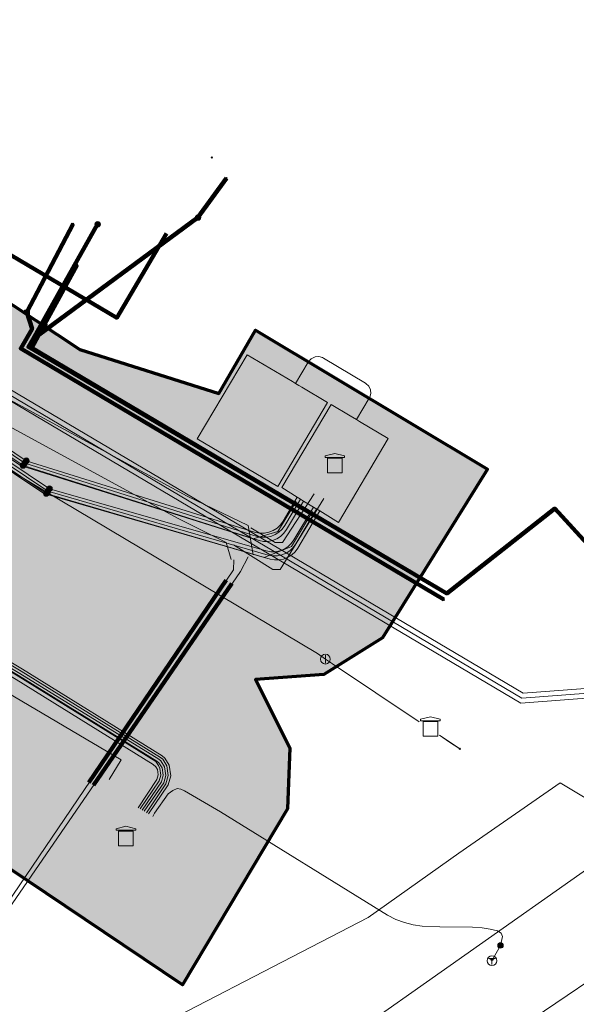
# Model space of a CAD drawing. Header units: metres. Extents: x 90551 to 91648, y 464474 to 467021.
# Tile 820 of 1056: x 91010 to 91033, y 464880 to 464920. Entities that reach past the tile are written whole.
import ezdxf
from ezdxf.lldxf.tags import DXFTag

# ---------------------------------------------------------------- set-up
doc = ezdxf.new("R2010")
doc.units = ezdxf.units.M
for name, color, linetype, lineweight in [('B-OI-IE-MEUBILAIR-GV', 7, 'Continuous', 18), ('B-OI-KL-DATA_ALLIANDER TELECOM NV PAC 2PB21B0-G', 90, 'KL-DATA-SO', 18), ('B-OI-KL-DATA_BRISTOL MYERS SQUIBB BV-G', 90, 'KL-DATA-SO', 18), ('B-OI-KL-DATA_HULPSTUK_KPN BV-S', 90, 'Continuous', 18), ('B-OI-KL-DATA_HULPSTUK_T MOBILE NETHERLANDS BV-S', 90, 'Continuous', 18), ('B-OI-KL-DATA_KABELBED_KPN BV-G', 90, 'Continuous', 100), ('B-OI-KL-DATA_KABELBED_T MOBILE NETHERLANDS BV-G', 90, 'Continuous', 100), ('B-OI-KL-DATA_OVERIG_UNIVERSITEIT LEIDEN-G', 90, 'KL-DATA-SO', 18), ('B-OI-KL-ET_LS_HULPSTUK_LIANDER NV PAC 2AI68G2-S', 190, 'Continuous', 18), ('B-OI-KL-ET_MS_10 KV_KENTER BV-G', 130, 'KL-MS-SO', 18), ('B-OI-KL-ET_MS_10 KV_LIANDER NV PAC 2AI68G2-G', 130, 'KL-MS-SO', 18), ('B-OI-KL-ET_MS_10 KV_UNIVERSITEIT LEIDEN-G', 130, 'KL-MS-SO', 18), ('B-OI-KL-ET_MS_HULPSTUK_LIANDER NV PAC 2AI68G2-S', 130, 'Continuous', 18), ('B-OI-KL-ET_MS_LIANDER NV PAC 2AI68G2-G', 130, 'KL-MS-SO', 18), ('B-OI-KL-GAS_HD_HULPSTUK_LIANDER NV PAC 2AI68G2-S', 30, 'Continuous', 18), ('B-OI-KL-GAS_HD_OVERIG_UNIVERSITEIT LEIDEN-G', 30, 'KL-GAS_HD-SO', 18), ('B-OI-KL-GAS_HD_POLYETHEEN_63_8 BAR_LIANDER NV PAC 2AI68G2-G', 30, 'KL-GAS_HD-SO', 18), ('B-OI-KL-GAS_LD_HULPSTUK_LIANDER NV PAC 2AI68G2-S', 50, 'Continuous', 18), ('B-OI-KL-GAS_LD_OVERIG_UNIVERSITEIT LEIDEN-G', 50, 'KL-GAS_LD-SO', 18), ('B-OI-KL-GAS_LD_POLYETHEEN_63_0.1 BAR_LIANDER NV PAC 2AI68G2-G', 50, 'KL-GAS_LD-SO', 18), ('B-OI-KL-WARMTENET_OVERIG_UNIVERSITEIT LEIDEN-G', 80, 'KL-WARMTENET-SO', 18), ('B-OI-KL-WARMTENET_VAANSTER BV-G', 80, 'KL-WARMTENET-SO', 18), ('B-OI-OG-INFO_COMOL 5 VOF-GV', 7, 'Continuous', 18), ('B-OI-WH-WATERLOOP-G', 150, 'Continuous', 18)]:
    doc.layers.add(name, color=color, linetype=linetype, lineweight=lineweight)
doc.layers.add('B-OI-KL-ET_MS_MANTELBUIS_POLYVINYLCHLORIDE PVC_200_LIANDER NV PAC 2AI68G2-G', color=130, linetype='Continuous', lineweight=100, transparency=0.5)
doc.layers.add('B-OI-OG-INFO_EIS VOORZORGSMAATREGEL_UNIVERSITEIT LEIDEN-GV', color=7, linetype='Continuous', lineweight=70, true_color=0xfa194b, transparency=0.8)
doc.layers.add('B-OI-OG-INFO_EIS VOORZORGSMAATREGEL_UNIVERSITEIT LEIDEN-V', color=7, linetype='Continuous', lineweight=18, true_color=0xfa194b, transparency=0.8)
doc.styles.add('NLCS-ISO', font='NLCS-ISO.TTF')
tags = doc.linetypes.add('KL-DATA-SO', pattern='A,4,-1,[101,NLCS.SHX,S=0.5,R=0,X=0,Y=0],-1,4,-1,["D",Standard,S=1,R=0,X=-0.25,Y=-0.5],-1.5', length=12.5).pattern_tags.tags
tags[18] = DXFTag(74, 10)
tags = doc.linetypes.add('KL-GAS_HD-SO', pattern='A,4,-1,[69,NLCS.SHX,S=0.5,R=0,X=0,Y=0],-1,4,-1,["H",Standard,S=1,R=0,X=0,Y=-0.5],-2', length=13).pattern_tags.tags
tags[18] = DXFTag(74, 10)
tags = doc.linetypes.add('KL-GAS_LD-SO', pattern='A,4,-1,[69,NLCS.SHX,S=0.5,R=0,X=0,Y=0],-1,4,-1,["L",Standard,S=1,R=0,X=0.25,Y=-0.5],-2', length=13).pattern_tags.tags
tags[18] = DXFTag(74, 10)
tags = doc.linetypes.add('KL-MS-SO', pattern='A,4,-1,[103,NLCS.SHX,S=0.75,R=0,X=0,Y=0],-1,4,-1,["M",Standard,S=1,R=0,X=0,Y=-0.5],-2', length=13).pattern_tags.tags
tags[18] = DXFTag(74, 10)
tags = doc.linetypes.add('KL-WARMTENET-SO', pattern='A,7,-1.5,["WN",Standard,S=1,R=0,X=-0.3,Y=-0.5],-3', length=11.5).pattern_tags.tags
tags[6] = DXFTag(74, 10)

# ---------------------------------------------------------------- blocks, each defined once
blk = doc.blocks.new('SKL-WTB_HULP_AARDING-SO')
at = {"color": 0, "linetype": 'ByBlock', "lineweight": 18}
for points in [[(-0.64, 0.48), (0.64, 0.48)], [(-0.48, 0.35), (0.48, 0.35)], [(-0.32, 0.21), (0.32, 0.21)], [(-0.16, 0.08), (0.16, 0.08)], [(0, -0.8), (0, 0.48)]]:
    blk.add_lwpolyline(points, dxfattribs=at)
blk.add_circle((0, 0), 1, dxfattribs=at)
at = {"color": 0, "linetype": 'ByBlock', "lineweight": 18, "style": 'NLCS-ISO', "flags": 1}
for tag, p in [('TYPE', (1.5, 0)), ('OMSCHRIJVING', (1.5, -3)), ('LABEL', (1.5, -1.5))]:
    blk.add_attdef(tag, p, '', height=1, dxfattribs=at)
blk = doc.blocks.new('SKL-WTB_HULP_MOF-SO')
at = {"linetype": 'ByBlock', "lineweight": 18}
h = blk.add_hatch(color=0, dxfattribs=at)
h.dxf.hatch_style = 1
h.paths.add_polyline_path([(-0.5625, 0, 1), (0.5625, 0, 1)])
at = {"color": 0, "linetype": 'ByBlock', "lineweight": 18}
blk.add_circle((0, 0), 0.5625, dxfattribs=at)
at = {"color": 0, "linetype": 'ByBlock', "lineweight": 18, "style": 'NLCS-ISO', "flags": 1}
for tag, p in [('TYPE', (1.5, 0)), ('OMSCHRIJVING', (1.5, -3)), ('LABEL', (1.5, -1.5))]:
    blk.add_attdef(tag, p, '', height=1, dxfattribs=at)
blk = doc.blocks.new('SKL-WTB_HULP_TECHNISCH GEBOUW-SO')
at = {"color": 0, "linetype": 'ByBlock', "lineweight": 18}
for points in [[(-2, 1.5), (0, 2), (2, 1.5), (2, 1.18), (-2, 1.18)], [(-1.5, 1.02), (1.5, 1.02), (1.5, -2), (-1.5, -2)]]:
    blk.add_lwpolyline(points, close=True, dxfattribs=at)
at = {"color": 0, "linetype": 'ByBlock', "lineweight": 18, "style": 'NLCS-ISO', "flags": 1}
for tag, p in [('TYPE', (2.5, 0)), ('OMSCHRIJVING', (2.5, -3)), ('LABEL', (2.5, -1.5))]:
    blk.add_attdef(tag, p, '', height=1, dxfattribs=at)
blk = doc.blocks.new('SKL-WTB_HULP_OVERIG-SO')
at = {"color": 0, "linetype": 'ByBlock', "lineweight": 18}
for points in [[(-0.14, 0.14), (0.14, -0.14)], [(0.14, 0.14), (-0.14, -0.14)]]:
    blk.add_lwpolyline(points, dxfattribs=at)
at = {"color": 0, "linetype": 'ByBlock', "lineweight": 18, "style": 'NLCS-ISO', "flags": 1}
for tag, p in [('TYPE', (1.5, 0)), ('OMSCHRIJVING', (1.5, -3)), ('LABEL', (1.5, -1.5))]:
    blk.add_attdef(tag, p, '', height=1, dxfattribs=at)
blk = doc.blocks.new('SKL-WTB_HULP_AFSLUITER-SO')
at = {"color": 0, "linetype": 'ByBlock', "lineweight": 18}
blk.add_lwpolyline([(0, 0.8), (0, -0.8)], dxfattribs=at)
blk.add_circle((0, 0), 1, dxfattribs=at)
at = {"color": 0, "linetype": 'ByBlock', "lineweight": 18, "style": 'NLCS-ISO', "flags": 1}
for tag, p in [('TYPE', (1.5, 0)), ('OMSCHRIJVING', (1.5, -3)), ('LABEL', (1.5, -1.5))]:
    blk.add_attdef(tag, p, '', height=1, dxfattribs=at)

msp = doc.modelspace()

# ---------------------------------------------------------------- hatches: boundary and pattern name
at = {"layer": 'B-OI-OG-INFO_EIS VOORZORGSMAATREGEL_UNIVERSITEIT LEIDEN-V'}
h = msp.add_hatch(color=256, dxfattribs=at)
h.paths.add_polyline_path([(90555.168, 465011.391), (90559.724, 465022.161), (90656.7, 464920.3), (90662.7, 464915.4), (90664.7, 464912.2), (90667.725, 464916.092), (90669.3, 464928.8), (90669.9, 464945.1), (90674.157, 464954.573), (90680.4, 464961.2), (90687.907, 464965.271), (90696.246, 464967.112), (90703.474, 464966.513), (90772.2, 464926.6), (90773, 464928.1), (90782.4, 464923.4), (90781.4, 464921.1), (90908.2, 464846.4), (90987.711, 464979.057), (90992.46, 464983.909), (90996.945, 464986.258), (91001.9, 464987.3), (91007.6, 464987), (91031.6, 465028.4), (91027.795, 465043.694), (91025.7, 465067.6), (91024.7, 465074), (91023.4, 465076.2), (91023.5, 465081.4), (91026.5, 465086.9), (91027.6, 465088.1), (91030.6, 465089.1), (91034.5, 465088.1), (91037.5, 465085.6), (91037.8, 465081.8), (91035.5, 465074.9), (91035.7, 465068.6), (91039.9, 465043.3), (91072.7, 465099), (91064.6, 465104), (91008.4, 465116.8), (91004.4, 465113.1), (91003.9, 465113.4), (91000.3, 465110.6), (90996.048, 465116.197), (90994.219, 465121.873), (90995.5, 465126.1), (90998.3, 465128.5), (90994.8, 465130.8), (90990.1, 465130.6), (90984.9, 465132.6), (90985.3, 465136.8), (90990.039, 465155.541), (90992.6, 465159.1), (90993.1, 465161.3), (91007, 465158.1), (91006.5, 465155.9), (91007.309, 465151.71), (91004.2, 465137.9), (91072.3, 465122.3), (91089.4, 465151.2), (91089.4, 465151.8), (91071.7, 465155), (90982.5, 465174.7), (90935.6, 465185.9), (90933.3, 465178.3), (90928.5, 465155.5), (90925.4, 465153), (90925, 465151.1), (90915.2, 465153.3), (90915.6, 465154.8), (90914.9, 465155.7), (90918, 465165.2), (90919.6, 465164.7), (90920.2, 465167.3), (90919.2, 465167.4), (90920.8, 465177.3), (90922.3, 465177.1), (90927.3, 465194.3), (90928.6, 465193.8), (90931.8, 465195.9), (90936.6, 465196.4), (91029, 465175.1), (91093.7, 465161.7), (91146.2, 465149.7), (91147.3, 465155.5), (91149.6, 465159.7), (91153.5, 465161.3), (91160.2, 465159.9), (91178.412, 465243.564), (91178.3, 465249.3), (91173.9, 465283.9), (91174, 465291.8), (91174.9, 465296.7), (91176.8, 465296.4), (91191.4, 465359.8), (91190.8, 465364), (91186.582, 465373.003), (91199.254, 465370.325), (91200.2, 465368.3), (91201.4, 465365.2), (91201.8, 465360.7), (91185.9, 465289.5), (91190.1, 465250.7), (91190.234, 465242.909), (91189.1, 465235.3), (91173.9, 465167.5), (91240.4, 465152), (91243.1, 465150.3), (91251.3, 465140.6), (91252.3, 465140.4), (91265.7, 465138.8), (91269.85, 465139.2), (91265.442, 465120.333), (91258.2, 465122.6), (91255.5, 465112.9), (91253.4, 465111.2), (91249.9, 465110.8), (91237.4, 465113.8), (91234, 465116.5), (91221.5, 465119.8), (91133.5, 465140.6), (91131.6, 465138.7), (91126.3, 465135.7), (91120.1, 465144.7), (91114.4, 465146), (91112.1, 465144.3), (91083.3, 465095.6), (91082.7, 465093.1), (91081.9, 465093.2), (91051.3, 465041.3), (91078.3, 465025.2), (91084.1, 465023.6), (91086.9, 465027.5), (91095.6, 465021.2), (91089.3, 465013.4), (91086.3, 465012.1), (91084.3, 465012.2), (91073.9, 465015.2), (91045.7, 465031.7), (91042.9, 465026.6), (91049.295, 465013.735), (91053.2, 465007.7), (91062.3, 464996.5), (91069.6, 464989.8), (91078.4, 464983.3), (91088.8, 464977.6), (91108, 464969.1), (91147.2, 464955), (91165.9, 464949.2), (91196.1, 464942.1), (91210.7, 464939.8), (91223.068, 464938.949), (91220.567, 464928.242), (91218.4, 464928.2), (91183.2, 464934.5), (91164, 464939.3), (91141.3, 464946.4), (91107.6, 464958.2), (91085.7, 464967.8), (91070.7, 464976.1), (91053.4, 464991.2), (91045.1, 465001.8), (91036.7, 465015.8), (91018.7, 464984.8), (91081.2, 464967), (91118, 464949.7), (91133.518, 464943.815), (91161.5, 464935.1), (91175.6, 464931.7), (91198.4, 464927.6), (91215, 464925.5), (91219.826, 464925.071), (91210.816, 464886.506), (91207.7, 464886.9), (91209.2, 464896.8), (91210.7, 464896.8), (91215.4, 464915.4), (91196.9, 464917.7), (91173.7, 464921.9), (91141.917, 464929.933), (91113.9, 464939.9), (91077.4, 464957.1), (91019, 464973.9), (91013.1, 464974.9), (90983.2, 464926.3), (91012.5, 464906.9), (91018.2, 464905.1), (91019.7, 464907.7), (91029.2, 464902), (91024.9, 464895.1), (91022.5, 464893.6), (91019.7, 464893.4), (91021.1, 464890.6), (91021, 464888.1), (91016.7, 464880.9), (91007.9, 464886.8), (91008.9, 464888.1), (90966.3, 464913.6), (90966.439, 464919.905), (90974.2, 464933.1), (90973.4, 464933.7), (90964.1, 464918.4), (90961.1, 464911.3), (90959.8, 464911.5), (90957.4, 464907.6), (90915.7, 464837.1), (90912.3, 464833.2), (90909.7, 464831.9), (90905.6, 464832.6), (90783.9, 464906.1), (90772.5, 464912.4), (90769.9, 464912.2), (90769.4, 464915.9), (90701.6, 464955.9), (90699.3, 464956.6), (90693.8, 464956), (90689.172, 464954.236), (90685.351, 464951.484), (90682.473, 464947.671), (90680.5, 464941.4), (90679.9, 464928.2), (90677.955, 464913.245), (90675.8, 464908.7), (90669.919, 464902.222), (90667.207, 464900.912), (90664.207, 464900.636), (90659.9, 464902.1), (90658.6, 464903.4), (90646.6, 464890.2), (90644.9, 464891.8), (90641.2, 464892.9), (90636.4, 464896.9), (90616, 464899.5), (90613.5, 464882.2), (90603.6, 464883.6), (90606.8, 464905.7), (90608.7, 464908.9), (90612.3, 464909.9), (90638.5, 464907), (90641.3, 464905.8), (90644.7, 464903), (90651.1, 464910)])
h.paths.add_polyline_path([(91170, 465157.9), (91173, 465156.8), (91185.2, 465154.3)], flags=16)
h.paths.add_polyline_path([(91157.7, 465149.5), (91157.4, 465149.6), (91156.7, 465146.4)], flags=16)
h.paths.add_polyline_path([(91236.7, 465142.4), (91209.9, 465148.7), (91232.2, 465143.1)], flags=16)
h.paths.add_polyline_path([(90978.1, 464941.6), (90974.8, 464934.6), (91001.4, 464976.5), (90997.101, 464973.758)], flags=16)
h.paths.add_polyline_path([(91076.7, 465109.9), (91076.5, 465109.5), (91078.5, 465108.8)], flags=16)
h.paths.add_polyline_path([(91084.3, 465122.4), (91081.9, 465118.4), (91082.2, 465118.2)], flags=16)
h.paths.add_polyline_path([(91248.8, 465130.3), (91229.6, 465132.9), (91167.4, 465147.2), (91166.2, 465143.3), (91224.4, 465129.4), (91228.3, 465127.9), (91236.5, 465126.2), (91238.9, 465127.6), (91240.5, 465125), (91243.4, 465124.2), (91243, 465122.7), (91247.7, 465121.6), (91250.5, 465129.9)], flags=16)
h.paths.add_polyline_path([(91099.6, 465149.8), (91099, 465147.4), (91084.5, 465122.8), (91086.186, 465124.615), (91088.5, 465125.5), (91102.5, 465149.2)], flags=16)

# ---------------------------------------------------------------- linework, layer by layer
at = {"layer": 'B-OI-IE-MEUBILAIR-GV', "flags": 128}
for points in [[(91019.35, 464906.69), (91021.206, 464905.588), (91021.336, 464905.511), (91021.465, 464905.434), (91021.593, 464905.358), (91022.65, 464904.73), (91020.61, 464901.29), (91017.31, 464903.25)], [(91020.77, 464901.25), (91022.79, 464904.65), (91023.573, 464904.185), (91023.831, 464904.031), (91023.96, 464903.955), (91025.13, 464903.26), (91023.09, 464899.82), (91022.323, 464900.293), (91022.067, 464900.451), (91021.663, 464900.7), (91021.535, 464900.779), (91021.408, 464900.857)]]:
    msp.add_lwpolyline(points, close=True, dxfattribs=at)
at = {"layer": 'B-OI-KL-DATA_ALLIANDER TELECOM NV PAC 2PB21B0-G', "flags": 128}
for points in [[(91053.7, 465033.1), (91044.9, 465038.3), (91044.7, 465038.4), (91044.6, 465038.4), (91044.5, 465038.5), (91044.3, 465038.5), (91044.2, 465038.4), (91044.1, 465038.4), (91043.9, 465038.3), (91043.8, 465038.2), (91043.7, 465038.1), (91043.7, 465038), (91043.2, 465037.2), (91038.5, 465028.7), (91035, 465022.4), (91032.3, 465018.1), (91031.1, 465016.2), (91024.9, 465005.9), (91018.1, 464993.9), (91011, 464980.9), (91006.2, 464972.7), (91001.7, 464966), (90991.6, 464950.1), (90988.4, 464944.8), (90986.3, 464941.4), (90982.1, 464934.4), (90978, 464927), (90976.9, 464924.6), (90977, 464924.1), (90978.1, 464923.4), (90994.8, 464912.9), (91016.9, 464900.9), (91019.4, 464899.7), (91019.6, 464898.5)], [(91018.7, 464898.3), (91018.5, 464899), (91016.5, 464900), (90994.3, 464912.1), (90977.5, 464922.6), (90976.2, 464923.5), (90975.8, 464924.6), (90977.2, 464927.5), (90981.2, 464934.9), (90985.5, 464941.9), (90987.6, 464945.3), (90990.8, 464950.6), (91000.9, 464966.5), (91005.3, 464973.2), (91010.1, 464981.4), (91017.2, 464994.4), (91024.1, 465006.4), (91030.3, 465016.7), (91031.5, 465018.6), (91034.1, 465022.8), (91037.6, 465029.2), (91041.1, 465035.4)], [(91022.5, 464900.8), (91020.7, 464897.9), (91020.6, 464897.9), (91020.4, 464897.9), (91018.8, 464898.9)], [(91022.1, 464901), (91020.8, 464899), (91020.6, 464899), (91020.5, 464899), (91019.5, 464899.6)]]:
    msp.add_lwpolyline(points, dxfattribs=at)
at = {"layer": 'B-OI-KL-DATA_BRISTOL MYERS SQUIBB BV-G', "flags": 128}
msp.add_lwpolyline([(91013.7, 464889.3), (91014.2, 464890.1), (90975.4, 464913), (90970.4, 464915.9), (90920.7, 464831.5), (90918.7, 464828.3), (90916.8, 464825.1), (90911, 464819), (90909.3, 464816.2), (90873.6, 464836.7), (90841.4, 464855.5), (90840.8, 464856.4), (90841.1, 464857.6), (90841.8, 464859.1), (90842.9, 464860.8), (90808.6, 464881.1), (90793.1, 464890.2), (90762, 464908.7), (90751.6, 464914.9), (90750.1, 464916.1), (90749.9, 464916.6), (90750.1, 464917.4), (90753.1, 464923.1), (90754.3, 464925.6), (90756.2, 464928.8), (90757.1, 464930.5), (90761, 464937.2), (90768.8, 464932.6)], dxfattribs=at)
at = {"layer": 'B-OI-KL-DATA_KABELBED_KPN BV-G', "flags": 128}
for points in [[(91010.574, 464907.318), (91010.398, 464907.008), (91027.528, 464896.921), (91031.953, 464900.393), (91038.287, 464893.474), (91041.584, 464896.886), (91037.024, 464902.872), (91041.845, 464907.752), (91055.604, 464919.87), (91063.451, 464927.459), (91072.727, 464937.574), (91088.197, 464956.23), (91102.234, 464951.974), (91105.494, 464949.336)], [(91017.34, 464912.302), (91018.513, 464913.922)], [(91010.332, 464908.427), (91012.228, 464912.045)], [(91010.574, 464907.318), (91010.822, 464907.501), (91017.34, 464912.302)], [(91010.574, 464907.318), (91013.231, 464912.028)], [(91011.049, 464907.922), (91012.396, 464910.365)], [(91027.409, 464896.662), (91010.082, 464906.944), (91010.546, 464907.744), (91010.332, 464908.427)], [(91027.528, 464896.921), (91010.535, 464906.966), (91010.822, 464907.501), (91011.049, 464907.922)]]:
    msp.add_lwpolyline(points, dxfattribs=at)
at = {"layer": 'B-OI-KL-DATA_KABELBED_T MOBILE NETHERLANDS BV-G', "flags": 128}
msp.add_lwpolyline([(91040.847, 465032.727), (91039.64, 465031.861), (91036.094, 465025.867), (91031.236, 465017.658), (91029.773, 465015.184), (91012.671, 464986.282), (91009.783, 464981.4), (91005.03, 464973.367), (91003.455, 464970.706), (91002.14, 464968.485), (90992.858, 464952.797), (90978.8, 464929.039), (90983.376, 464926.331), (91014.014, 464908.202), (91016.051, 464911.645)], dxfattribs=at)
at = {"layer": 'B-OI-KL-DATA_OVERIG_UNIVERSITEIT LEIDEN-G', "flags": 128}
for points in [[(91019.6, 464898.5), (91019.4, 464899.7), (91016.9, 464900.9), (90994.8, 464912.9), (90978.1, 464923.4), (90977, 464924.1), (90976.9, 464924.6), (90978, 464927), (90982.1, 464934.4), (90986.3, 464941.4), (90988.4, 464944.8), (90991.6, 464950.1), (91001.7, 464966), (91006.2, 464972.7), (91011, 464980.9), (91018.1, 464993.9), (91024.9, 465005.9), (91031.1, 465016.2), (91032.3, 465018.1), (91035, 465022.4), (91038.5, 465028.7), (91043.2, 465037.2), (91043.7, 465038), (91043.7, 465038.1), (91043.8, 465038.2), (91043.9, 465038.3), (91044.1, 465038.4), (91044.2, 465038.4), (91044.3, 465038.5), (91044.5, 465038.5), (91044.6, 465038.4), (91044.7, 465038.4), (91044.9, 465038.3), (91053.7, 465033.1)], [(91018.7, 464898.3), (91018.5, 464899), (91016.5, 464900), (90994.3, 464912.1), (90977.5, 464922.6), (90976.2, 464923.5), (90975.8, 464924.6), (90977.2, 464927.5), (90981.2, 464934.9), (90985.5, 464941.9), (90987.6, 464945.3), (90990.8, 464950.6), (91000.9, 464966.5), (91005.3, 464973.2), (91010.1, 464981.4), (91017.2, 464994.4), (91024.1, 465006.4), (91030.3, 465016.7), (91031.5, 465018.6), (91034.1, 465022.8), (91037.6, 465029.2), (91041.1, 465035.4)], [(91016.051, 464911.645), (91014.014, 464908.202), (90983.376, 464926.331), (90978.8, 464929.039), (90992.858, 464952.797), (91002.14, 464968.485), (91003.455, 464970.706), (91005.03, 464973.367), (91009.782, 464981.4), (91012.671, 464986.282), (91029.773, 465015.184), (91031.236, 465017.658), (91036.094, 465025.867), (91039.64, 465031.861), (91040.847, 465032.727)], [(91010.574, 464907.318), (91010.398, 464907.008), (91027.528, 464896.921), (91031.953, 464900.393), (91038.287, 464893.474), (91041.584, 464896.886), (91037.024, 464902.872), (91041.845, 464907.752), (91055.604, 464919.87), (91063.451, 464927.459), (91072.727, 464937.574), (91088.197, 464956.23), (91102.234, 464951.974), (91105.494, 464949.336)], [(91018.8, 464898.9), (91020.4, 464897.9), (91020.6, 464897.9), (91020.7, 464897.9), (91022.5, 464900.8)], [(91019.5, 464899.6), (91020.5, 464899), (91020.6, 464899), (91020.8, 464899), (91022.1, 464901)]]:
    msp.add_lwpolyline(points, dxfattribs=at)
at = {"layer": 'B-OI-KL-ET_MS_10 KV_KENTER BV-G', "flags": 128}
msp.add_lwpolyline([(91023.831, 464904.031), (91024.353, 464904.91), (91024.374, 464904.945), (91024.374, 464904.95), (91024.415, 464905.097), (91024.403, 464905.249), (91024.334, 464905.399), (91024.215, 464905.515), (91024.199, 464905.525), (91022.474, 464906.549), (91022.439, 464906.57), (91022.434, 464906.57), (91022.287, 464906.611), (91022.135, 464906.599), (91021.975, 464906.522), (91021.857, 464906.39), (91021.336, 464905.511)], dxfattribs=at)
at = {"layer": 'B-OI-KL-ET_MS_10 KV_LIANDER NV PAC 2AI68G2-G', "flags": 128}
for points in [[(91046.147, 465037.983), (91044.84, 465038.764), (91044.662, 465038.848), (91044.472, 465038.895), (91044.275, 465038.904), (91044.081, 465038.875), (91043.897, 465038.808), (91043.728, 465038.707), (91043.583, 465038.574), (91043.467, 465038.416), (91042.878, 465037.38), (91038.152, 465028.885), (91034.646, 465022.535), (91030.839, 465016.391), (91024.597, 465006.095), (91017.774, 464994.106), (91010.639, 464981.06), (91005.846, 464972.924), (91001.394, 464966.173), (90991.294, 464950.295), (90988.113, 464945.033), (90985.979, 464941.588), (90981.755, 464934.58), (90977.728, 464927.195), (90976.469, 464924.571), (90976.73, 464923.913), (90977.849, 464923.126), (90994.649, 464912.635), (91010.177, 464902.151)], [(91046.086, 465037.88), (91044.882, 465038.599), (91044.704, 465038.683), (91044.514, 465038.73), (91044.317, 465038.739), (91044.123, 465038.71), (91043.939, 465038.643), (91043.77, 465038.542), (91043.625, 465038.409), (91043.509, 465038.251), (91042.982, 465037.321), (91038.257, 465028.827), (91034.749, 465022.475), (91030.941, 465016.328), (91024.7, 465006.035), (91017.879, 464994.047), (91010.744, 464981.001), (91005.948, 464972.86), (91001.495, 464966.108), (90991.396, 464950.232), (90988.215, 464944.97), (90986.081, 464941.525), (90981.859, 464934.52), (90977.834, 464927.14), (90976.6, 464924.566), (90976.828, 464923.99), (90977.916, 464923.226), (90994.713, 464912.737), (91010.244, 464902.25)], [(91046.025, 465037.776), (91044.923, 465038.434), (91044.745, 465038.518), (91044.555, 465038.565), (91044.358, 465038.574), (91044.164, 465038.545), (91043.98, 465038.478), (91043.811, 465038.377), (91043.666, 465038.244), (91043.55, 465038.086), (91043.087, 465037.263), (91038.362, 465028.769), (91034.853, 465022.414), (91031.043, 465016.265), (91024.804, 465005.974), (91017.983, 464993.989), (91010.848, 464980.942), (91006.049, 464972.797), (91001.596, 464966.043), (90991.498, 464950.169), (90988.317, 464944.907), (90986.183, 464941.463), (90981.963, 464934.46), (90977.941, 464927.086), (90976.731, 464924.562), (90976.927, 464924.068), (90977.983, 464923.325), (90994.776, 464912.838), (91010.311, 464902.349)], [(91011.26, 464901.205), (90994.522, 464912.432), (90977.716, 464922.926), (90976.533, 464923.758), (90976.293, 464923.838), (90976.126, 464923.856), (90975.957, 464923.844), (90975.794, 464923.803), (90975.64, 464923.734), (90975.5, 464923.639), (90975.379, 464923.522), (90975.28, 464923.385), (90974.238, 464921.4), (90974.12, 464921.201), (90973.71, 464920.642), (90972.954, 464919.739), (90972.667, 464919.36), (90972.41, 464918.956), (90972.235, 464918.607), (90972.112, 464918.284), (90971.993, 464917.796), (90971.964, 464917.546), (90971.956, 464917.296), (90971.973, 464917.046), (90972.016, 464916.799), (90972.127, 464916.461), (90972.189, 464916.328), (90972.319, 464916.111), (90972.475, 464915.91), (90972.655, 464915.732), (90972.857, 464915.58), (90973.077, 464915.46)], [(91011.194, 464901.105), (90994.458, 464912.33), (90977.649, 464922.826), (90976.471, 464923.655), (90976.262, 464923.722), (90976.116, 464923.736), (90975.97, 464923.724), (90975.828, 464923.688), (90975.695, 464923.627), (90975.574, 464923.545), (90975.469, 464923.442), (90975.383, 464923.323), (90974.205, 464921.147), (90973.788, 464920.579), (90973.032, 464919.677), (90972.749, 464919.303), (90972.497, 464918.907), (90972.327, 464918.568), (90972.207, 464918.252), (90972.092, 464917.78), (90972.064, 464917.539), (90972.056, 464917.298), (90972.072, 464917.058), (90972.114, 464916.824), (90972.22, 464916.498), (90972.278, 464916.375), (90972.401, 464916.168), (90972.55, 464915.977), (90972.721, 464915.807), (90972.911, 464915.664), (90973.118, 464915.551)], [(91011.128, 464901.005), (90994.394, 464912.228), (90977.583, 464922.727), (90976.414, 464923.549), (90976.297, 464923.591), (90976.173, 464923.613), (90976.048, 464923.613), (90975.925, 464923.592), (90975.752, 464923.522), (90975.649, 464923.451), (90975.559, 464923.363), (90975.486, 464923.262), (90974.289, 464921.094), (90973.866, 464920.517), (90973.11, 464919.614), (90972.831, 464919.245), (90972.585, 464918.858), (90972.42, 464918.529), (90972.302, 464918.221), (90972.191, 464917.764), (90972.163, 464917.531), (90972.156, 464917.299), (90972.172, 464917.07), (90972.211, 464916.848), (90972.313, 464916.535), (90972.366, 464916.422), (90972.484, 464916.224), (90972.625, 464916.043), (90972.787, 464915.883), (90972.965, 464915.748), (90973.159, 464915.642)], [(91015.059, 464888.043), (91015.846, 464889.209), (91015.92, 464889.475), (91015.878, 464889.783), (91015.744, 464889.98), (91015.658, 464890.057), (91009.995, 464893.558), (90999.701, 464899.725), (90975.204, 464914.252), (90974.806, 464914.371), (90972.838, 464915.556), (90972.639, 464915.708), (90971.81, 464916.269), (90971.336, 464916.296), (90971.005, 464916.194), (90970.689, 464915.927), (90969.725, 464914.921), (90968.833, 464914.002)], [(91014.973, 464888.094), (91015.754, 464889.252), (91015.818, 464889.482), (91015.782, 464889.748), (91015.722, 464889.872), (91015.614, 464890.041), (91009.974, 464893.527), (90999.682, 464899.694), (90975.194, 464914.214), (90974.796, 464914.334), (90972.815, 464915.526), (90972.642, 464915.646), (90972.602, 464915.68), (90971.743, 464916.072), (90971.36, 464916.095), (90971.103, 464916.015), (90970.826, 464915.781), (90970.096, 464915.019), (90969.113, 464913.941)], [(91014.886, 464888.146), (91015.662, 464889.295), (91015.716, 464889.489), (91015.685, 464889.713), (91015.619, 464889.819), (91015.506, 464889.916), (91009.891, 464893.387), (90999.599, 464899.553), (90975.123, 464914.067), (90974.724, 464914.187), (90972.729, 464915.388), (90972.527, 464915.542), (90971.677, 464915.876), (90971.385, 464915.893), (90971.2, 464915.836), (90970.963, 464915.635), (90970.013, 464914.643), (90969.479, 464914.003)], [(90973.159, 464915.642), (90973.623, 464915.433), (90974.928, 464914.648), (90975.325, 464914.528), (90999.855, 464899.983), (91010.151, 464893.814), (91015.878, 464890.274), (91015.983, 464890.18), (91016.166, 464889.888), (91016.226, 464889.454), (91016.121, 464889.08), (91015.317, 464887.89)], [(90973.077, 464915.46), (90973.53, 464915.256), (90974.846, 464914.463), (90975.244, 464914.344), (90999.753, 464899.811), (91010.047, 464893.643), (91015.734, 464890.127), (91015.819, 464890.061), (91015.974, 464889.818), (91016.022, 464889.468), (91015.938, 464889.166), (91015.135, 464887.998)], [(90973.118, 464915.551), (90973.577, 464915.344), (90974.887, 464914.556), (90975.285, 464914.436), (90999.804, 464899.897), (91010.099, 464893.729), (91015.809, 464890.199), (91015.897, 464890.128), (91016.07, 464889.853), (91016.124, 464889.461), (91016.03, 464889.123), (91015.231, 464887.941)], [(91010.311, 464902.349), (91019.695, 464899.418), (91019.879, 464899.385), (91020.065, 464899.387), (91020.248, 464899.423), (91020.421, 464899.492), (91020.578, 464899.593), (91020.714, 464899.721), (91020.824, 464899.872), (91021.408, 464900.857)], [(91010.177, 464902.151), (91019.842, 464899.078), (91020.026, 464899.045), (91020.212, 464899.046), (91020.395, 464899.083), (91020.568, 464899.152), (91020.725, 464899.253), (91020.861, 464899.38), (91020.971, 464899.531), (91021.663, 464900.7)], [(91010.244, 464902.25), (91019.769, 464899.248), (91019.952, 464899.215), (91020.139, 464899.217), (91020.322, 464899.253), (91020.495, 464899.323), (91020.652, 464899.423), (91020.788, 464899.551), (91020.897, 464899.702), (91021.535, 464900.779)], [(91011.194, 464901.105), (91020.219, 464898.49), (91020.403, 464898.457), (91020.59, 464898.458), (91020.773, 464898.495), (91020.946, 464898.564), (91021.103, 464898.665), (91021.239, 464898.792), (91021.348, 464898.943), (91022.195, 464900.372)], [(91011.26, 464901.205), (91020.136, 464898.655), (91020.32, 464898.621), (91020.508, 464898.621), (91020.692, 464898.657), (91020.866, 464898.726), (91021.024, 464898.827), (91021.16, 464898.955), (91021.271, 464899.107), (91022.067, 464900.451)], [(91011.128, 464901.005), (91020.294, 464898.321), (91020.477, 464898.287), (91020.664, 464898.289), (91020.847, 464898.325), (91021.02, 464898.395), (91021.177, 464898.495), (91021.313, 464898.623), (91021.422, 464898.774), (91022.323, 464900.293)]]:
    msp.add_lwpolyline(points, dxfattribs=at)
at = {"layer": 'B-OI-KL-ET_MS_10 KV_UNIVERSITEIT LEIDEN-G', "flags": 128}
for points in [[(91022.023, 464900.27), (91021.176, 464898.841), (91020.047, 464898.388), (91011.022, 464901.003), (91002.654, 464906.616), (90985.881, 464917.476), (90976.263, 464923.578), (90975.905, 464924.482), (90977.235, 464927.257), (90979.647, 464931.681), (90983.384, 464938.165), (90986.566, 464943.396), (90990.816, 464950.383), (90995.868, 464958.325), (91000.92, 464966.267), (91002.88, 464969.24), (91004.749, 464972.076), (91005.804, 464973.754), (91009.828, 464980.584), (91011.572, 464983.73), (91013.721, 464987.658), (91017.288, 464994.179), (91020.701, 465000.178), (91024.114, 465006.176), (91027.237, 465011.327), (91031.375, 465018.118), (91034.163, 465022.615), (91035.928, 465025.813), (91043.243, 465038.911), (91044.094, 465040.367), (91048.8, 465048.379), (91055.6, 465059.894), (91057.133, 465062.5), (91060.989, 465069.032), (91062.729, 465071.98), (91064.26, 465074.566), (91067.742, 465080.469), (91070.379, 465084.927), (91073.751, 465090.65), (91078.077, 465097.971), (91080.454, 465101.98), (91082.559, 465105.57), (91085.369, 465110.305), (91088.7, 465115.964), (91089.662, 465117.572), (91092.25, 465121.953), (91099.079, 465133.528), (91103.058, 465140.263), (91106.201, 465145.593), (91107.691, 465148.125), (91112.629, 465151.443), (91113.732, 465151.736), (91115.09, 465151.524), (91135.56, 465146.804), (91148.952, 465143.734)], [(91088.332, 465020.058), (91086.962, 465018.201), (91085.845, 465017.247), (91075.889, 465019.872), (91044.71, 465038.497), (91043.92, 465038.6), (91043.337, 465038.149), (91031.869, 465018.005), (91014.139, 464987.422), (91010.25, 464980.353), (91006.317, 464973.678), (91005.776, 464972.758), (90998.133, 464960.992), (90996.22, 464957.984), (90991.224, 464950.13), (90988.043, 464944.868), (90983.798, 464937.921), (90980.06, 464931.437), (90977.662, 464927.038), (90976.428, 464924.464), (90976.656, 464923.888), (90986.142, 464917.88), (91000.257, 464908.776), (91002.306, 464907.392), (91010.072, 464902.148), (91019.597, 464899.146), (91020.616, 464899.449), (91021.363, 464900.677)], [(91046.147, 465037.983), (91044.84, 465038.764), (91044.662, 465038.848), (91044.472, 465038.895), (91044.275, 465038.904), (91044.081, 465038.875), (91043.897, 465038.808), (91043.728, 465038.707), (91043.583, 465038.574), (91043.467, 465038.416), (91042.878, 465037.38), (91038.152, 465028.885), (91034.646, 465022.535), (91030.839, 465016.391), (91024.597, 465006.095), (91017.774, 464994.106), (91010.639, 464981.06), (91005.846, 464972.924), (91001.394, 464966.173), (90991.294, 464950.295), (90988.113, 464945.033), (90985.979, 464941.588), (90981.755, 464934.58), (90977.728, 464927.195), (90976.469, 464924.571), (90976.73, 464923.913), (90977.849, 464923.126), (90994.649, 464912.635), (91010.177, 464902.151)], [(91046.086, 465037.88), (91044.882, 465038.599), (91044.704, 465038.683), (91044.514, 465038.73), (91044.317, 465038.739), (91044.123, 465038.71), (91043.939, 465038.643), (91043.77, 465038.542), (91043.625, 465038.409), (91043.509, 465038.251), (91042.982, 465037.321), (91038.257, 465028.827), (91034.749, 465022.475), (91030.941, 465016.328), (91024.7, 465006.035), (91017.879, 464994.047), (91010.744, 464981.001), (91005.948, 464972.86), (91001.495, 464966.108), (90991.396, 464950.232), (90988.215, 464944.97), (90986.081, 464941.525), (90981.859, 464934.52), (90977.834, 464927.14), (90976.6, 464924.566), (90976.828, 464923.99), (90977.916, 464923.226), (90994.713, 464912.737), (91010.244, 464902.25)], [(91046.025, 465037.776), (91044.923, 465038.434), (91044.745, 465038.518), (91044.555, 465038.565), (91044.358, 465038.574), (91044.164, 465038.545), (91043.98, 465038.478), (91043.811, 465038.377), (91043.666, 465038.244), (91043.55, 465038.086), (91043.087, 465037.263), (91038.362, 465028.769), (91034.853, 465022.414), (91031.043, 465016.265), (91024.804, 465005.974), (91017.983, 464993.989), (91010.848, 464980.942), (91006.049, 464972.797), (91001.596, 464966.043), (90991.498, 464950.169), (90988.317, 464944.907), (90986.183, 464941.463), (90981.963, 464934.46), (90977.941, 464927.086), (90976.731, 464924.562), (90976.927, 464924.068), (90977.983, 464923.325), (90994.776, 464912.838), (91010.311, 464902.349)], [(90980.837, 464934.66), (90973.343, 464921.622), (90972.981, 464921.102), (90971.937, 464919.727), (90971.698, 464919.368), (90971.483, 464918.997), (90971.301, 464918.611), (90971.16, 464918.206), (90971.069, 464917.778), (90971.051, 464917.555), (90971.06, 464917.319), (90971.099, 464917.103), (90971.172, 464916.886), (90971.266, 464916.706), (90971.417, 464916.51), (90971.576, 464916.356), (90972.015, 464915.994), (90972.384, 464915.653), (90972.55, 464915.512), (90972.729, 464915.388), (90974.724, 464914.187), (90975.123, 464914.067), (90999.599, 464899.553), (91009.891, 464893.387), (91015.506, 464889.916), (91015.619, 464889.819), (91015.685, 464889.713), (91015.716, 464889.489), (91015.662, 464889.295), (91014.886, 464888.146)], [(90980.923, 464934.609), (90973.458, 464921.623), (90973.093, 464921.097), (90972.05, 464919.724), (90971.814, 464919.37), (90971.603, 464919.005), (90971.425, 464918.627), (90971.287, 464918.233), (90971.2, 464917.819), (90971.183, 464917.607), (90971.191, 464917.385), (90971.228, 464917.183), (90971.295, 464916.98), (90971.382, 464916.815), (90971.523, 464916.631), (90971.674, 464916.485), (90972.113, 464916.124), (90972.482, 464915.782), (90972.642, 464915.646), (90972.815, 464915.526), (90974.796, 464914.334), (90975.194, 464914.214), (90999.682, 464899.694), (91009.974, 464893.527), (91015.614, 464890.041), (91015.722, 464889.872), (91015.782, 464889.748), (91015.818, 464889.482), (91015.754, 464889.252), (91014.973, 464888.094)], [(90981.009, 464934.557), (90973.51, 464921.513), (90973.142, 464920.983), (90972.1, 464919.612), (90971.867, 464919.262), (90971.66, 464918.904), (90971.486, 464918.535), (90971.352, 464918.15), (90971.267, 464917.751), (90971.251, 464917.551), (90971.26, 464917.341), (90971.293, 464917.153), (90971.356, 464916.965), (90971.435, 464916.814), (90971.567, 464916.643), (90971.71, 464916.504), (90972.147, 464916.145), (90972.517, 464915.802), (90972.838, 464915.556), (90974.806, 464914.371), (90975.204, 464914.252), (90999.701, 464899.725), (91009.995, 464893.558), (91015.658, 464890.057), (91015.744, 464889.98), (91015.878, 464889.783), (91015.92, 464889.475), (91015.846, 464889.209), (91015.059, 464888.043)], [(91011.26, 464901.205), (90994.522, 464912.432), (90977.716, 464922.926), (90976.533, 464923.758), (90976.293, 464923.838), (90976.126, 464923.856), (90975.957, 464923.844), (90975.794, 464923.803), (90975.64, 464923.734), (90975.5, 464923.639), (90975.379, 464923.522), (90975.28, 464923.385), (90974.238, 464921.4), (90974.12, 464921.201), (90973.71, 464920.642), (90972.954, 464919.739), (90972.667, 464919.36), (90972.41, 464918.956), (90972.235, 464918.607), (90972.112, 464918.284), (90971.993, 464917.796), (90971.964, 464917.546), (90971.956, 464917.296), (90971.973, 464917.046), (90972.016, 464916.799), (90972.127, 464916.461), (90972.189, 464916.328), (90972.319, 464916.111), (90972.475, 464915.91), (90972.655, 464915.732), (90972.857, 464915.58), (90973.077, 464915.46)], [(91011.194, 464901.105), (90994.458, 464912.33), (90977.649, 464922.826), (90976.471, 464923.655), (90976.262, 464923.722), (90976.116, 464923.736), (90975.97, 464923.724), (90975.828, 464923.688), (90975.695, 464923.627), (90975.574, 464923.545), (90975.469, 464923.442), (90975.383, 464923.323), (90974.205, 464921.147), (90973.788, 464920.579), (90973.032, 464919.677), (90972.749, 464919.303), (90972.497, 464918.907), (90972.327, 464918.568), (90972.207, 464918.252), (90972.092, 464917.78), (90972.064, 464917.539), (90972.056, 464917.298), (90972.072, 464917.058), (90972.114, 464916.824), (90972.22, 464916.498), (90972.278, 464916.375), (90972.401, 464916.168), (90972.55, 464915.977), (90972.721, 464915.807), (90972.911, 464915.664), (90973.118, 464915.551)], [(91011.128, 464901.005), (90994.394, 464912.228), (90977.583, 464922.727), (90976.414, 464923.549), (90976.297, 464923.591), (90976.173, 464923.613), (90976.048, 464923.613), (90975.925, 464923.592), (90975.752, 464923.522), (90975.649, 464923.451), (90975.559, 464923.363), (90975.486, 464923.262), (90974.289, 464921.094), (90973.866, 464920.517), (90973.11, 464919.614), (90972.831, 464919.245), (90972.585, 464918.858), (90972.42, 464918.529), (90972.302, 464918.221), (90972.191, 464917.764), (90972.163, 464917.531), (90972.156, 464917.299), (90972.172, 464917.07), (90972.211, 464916.848), (90972.313, 464916.535), (90972.366, 464916.422), (90972.484, 464916.224), (90972.625, 464916.043), (90972.787, 464915.883), (90972.965, 464915.748), (90973.159, 464915.642)], [(90973.159, 464915.642), (90973.623, 464915.433), (90974.928, 464914.648), (90975.325, 464914.528), (90999.855, 464899.983), (91010.151, 464893.814), (91015.878, 464890.274), (91015.983, 464890.18), (91016.166, 464889.888), (91016.226, 464889.454), (91016.121, 464889.08), (91015.317, 464887.89)], [(90973.077, 464915.46), (90973.53, 464915.256), (90974.846, 464914.463), (90975.244, 464914.344), (90999.753, 464899.811), (91010.047, 464893.643), (91015.734, 464890.127), (91015.819, 464890.061), (91015.974, 464889.818), (91016.022, 464889.468), (91015.938, 464889.166), (91015.135, 464887.998)], [(90973.118, 464915.551), (90973.577, 464915.344), (90974.887, 464914.556), (90975.285, 464914.436), (90999.804, 464899.897), (91010.099, 464893.729), (91015.809, 464890.199), (91015.897, 464890.128), (91016.07, 464889.853), (91016.124, 464889.461), (91016.03, 464889.123), (91015.231, 464887.941)], [(91010.311, 464902.349), (91019.695, 464899.418), (91019.879, 464899.385), (91020.065, 464899.387), (91020.248, 464899.423), (91020.421, 464899.492), (91020.578, 464899.593), (91020.714, 464899.721), (91020.824, 464899.872), (91021.408, 464900.857)], [(91010.177, 464902.151), (91019.842, 464899.078), (91020.026, 464899.045), (91020.212, 464899.046), (91020.395, 464899.083), (91020.568, 464899.152), (91020.725, 464899.253), (91020.861, 464899.38), (91020.971, 464899.531), (91021.663, 464900.7)], [(91010.244, 464902.25), (91019.769, 464899.248), (91019.952, 464899.215), (91020.139, 464899.217), (91020.322, 464899.253), (91020.495, 464899.323), (91020.652, 464899.423), (91020.788, 464899.551), (91020.897, 464899.702), (91021.535, 464900.779)], [(91011.194, 464901.105), (91020.219, 464898.49), (91020.403, 464898.457), (91020.59, 464898.458), (91020.773, 464898.495), (91020.946, 464898.564), (91021.103, 464898.665), (91021.239, 464898.792), (91021.348, 464898.943), (91022.195, 464900.372)], [(91011.26, 464901.205), (91020.136, 464898.655), (91020.32, 464898.621), (91020.508, 464898.621), (91020.692, 464898.657), (91020.866, 464898.726), (91021.024, 464898.827), (91021.16, 464898.955), (91021.271, 464899.107), (91022.067, 464900.451)], [(91011.128, 464901.005), (91020.294, 464898.321), (91020.477, 464898.287), (91020.664, 464898.289), (91020.847, 464898.325), (91021.02, 464898.395), (91021.177, 464898.495), (91021.313, 464898.623), (91021.422, 464898.774), (91022.323, 464900.293)]]:
    msp.add_lwpolyline(points, dxfattribs=at)
at = {"layer": 'B-OI-KL-ET_MS_LIANDER NV PAC 2AI68G2-G', "flags": 128}
for points in [[(91018.804, 464898.294), (91018.788, 464897.882), (91008.679, 464882.991)], [(91019.393, 464898.411), (91019.075, 464897.816), (91008.817, 464882.897)], [(91029.727, 464882.507), (91029.81, 464882.871), (91029.759, 464883.013), (91029.606, 464883.108), (91029.301, 464883.177), (91028.979, 464883.223), (91028.576, 464883.254), (91027.24, 464883.264), (91026.519, 464883.302), (91026.156, 464883.355), (91025.794, 464883.442), (91025.436, 464883.573), (91025.103, 464883.748), (91018.269, 464887.973), (91016.786, 464888.835), (91016.633, 464888.906), (91016.491, 464888.931), (91016.304, 464888.853), (91016.114, 464888.716), (91015.565, 464887.915), (91015.489, 464887.788)], [(91029.727, 464882.507), (91029.376, 464881.882)]]:
    msp.add_lwpolyline(points, dxfattribs=at)
at = {"layer": 'B-OI-KL-ET_MS_MANTELBUIS_POLYVINYLCHLORIDE PVC_200_LIANDER NV PAC 2AI68G2-G', "flags": 128}
for points in [[(91012.867, 464889.174), (91018.5, 464897.458)], [(91013.057, 464889.064), (91018.731, 464897.317)]]:
    msp.add_lwpolyline(points, dxfattribs=at)
at = {"layer": 'B-OI-KL-GAS_HD_OVERIG_UNIVERSITEIT LEIDEN-G', "flags": 128}
for points in [[(90976.962, 464926.107), (90977.17, 464925.986), (90981.936, 464923.279), (90982.096, 464923.182), (90982.242, 464923.065), (90982.37, 464922.929), (90982.48, 464922.777), (90982.568, 464922.612), (90982.634, 464922.437), (90982.675, 464922.254), (90982.692, 464922.068), (90982.684, 464921.881), (90982.651, 464921.697), (90982.594, 464921.519), (90981.645, 464920.053), (90981.507, 464919.761), (90981.453, 464919.554), (90981.439, 464919.34), (90981.466, 464919.128), (90981.533, 464918.925), (90981.637, 464918.738), (90981.776, 464918.575), (90981.943, 464918.441), (90982.132, 464918.342), (91022.233, 464894.463), (91022.559, 464894.228)], [(91022.559, 464894.228), (91022.844, 464894.031), (91026.393, 464891.665)]]:
    msp.add_lwpolyline(points, dxfattribs=at)
at = {"layer": 'B-OI-KL-GAS_HD_POLYETHEEN_63_8 BAR_LIANDER NV PAC 2AI68G2-G', "flags": 128}
for points in [[(90981.645, 464920.053), (90981.507, 464919.761), (90981.453, 464919.554), (90981.439, 464919.34), (90981.466, 464919.128), (90981.533, 464918.925), (90981.637, 464918.738), (90981.776, 464918.575), (90981.943, 464918.441), (90982.132, 464918.342), (91022.233, 464894.463), (91022.559, 464894.228)], [(91022.559, 464894.228), (91022.844, 464894.031), (91026.393, 464891.665)]]:
    msp.add_lwpolyline(points, dxfattribs=at)
at = {"layer": 'B-OI-KL-GAS_LD_OVERIG_UNIVERSITEIT LEIDEN-G', "flags": 128}
for points in [[(91027.227, 464891.109), (91027.643, 464890.832)], [(91027.643, 464890.832), (91028.059, 464890.554)]]:
    msp.add_lwpolyline(points, dxfattribs=at)
at = {"layer": 'B-OI-KL-GAS_LD_POLYETHEEN_63_0.1 BAR_LIANDER NV PAC 2AI68G2-G', "flags": 128}
msp.add_lwpolyline([(91027.227, 464891.109), (91028.059, 464890.554)], dxfattribs=at)
at = {"layer": 'B-OI-KL-WARMTENET_OVERIG_UNIVERSITEIT LEIDEN-G', "flags": 128}
for points in [[(90979.234, 464925.871), (90978.652, 464924.888), (90984.568, 464921.386), (90985.597, 464919.034), (91007.149, 464906.278), (91030.556, 464892.423), (91038.615, 464893.036), (91041.499, 464895.495), (91043.654, 464904.912), (91065.03, 464925.276)], [(90979.406, 464925.769), (90978.926, 464924.958), (90984.703, 464921.538), (90985.733, 464919.186), (91007.124, 464906.525), (91030.604, 464892.628), (91038.536, 464893.231), (91041.334, 464895.618), (91043.485, 464905.026), (91064.878, 464925.406)], [(91064.736, 464925.551), (91043.319, 464905.142), (91041.168, 464895.741), (91038.456, 464893.425), (91030.651, 464892.832), (91007.521, 464906.522), (91008.89, 464908.836)]]:
    msp.add_lwpolyline(points, dxfattribs=at)
at = {"layer": 'B-OI-KL-WARMTENET_VAANSTER BV-G', "flags": 128}
for points in [[(91007.124, 464906.525), (91030.604, 464892.628)], [(91030.651, 464892.832), (91007.521, 464906.522)], [(91007.149, 464906.278), (91030.556, 464892.423)], [(91038.456, 464893.425), (91030.651, 464892.832)], [(91030.556, 464892.423), (91038.615, 464893.036)], [(91030.604, 464892.628), (91038.536, 464893.231)]]:
    msp.add_lwpolyline(points, dxfattribs=at)
at = {"layer": 'B-OI-OG-INFO_COMOL 5 VOF-GV', "flags": 128}
msp.add_lwpolyline([(90948.307, 464816.218), (90957.427, 464829.287), (90967.938, 464840.297), (90984.598, 464853.061), (91022.962, 464878.373), (91044.198, 464893.323), (91062.372, 464908.773), (91069.79, 464915.995), (91088.21, 464937.131), (91113.264, 464974.793), (91117.032, 464981.71), (91125.244, 465002.025), (91131.85, 465022.049), (91159.562, 465129.235)], dxfattribs=at)
at = {"layer": 'B-OI-OG-INFO_EIS VOORZORGSMAATREGEL_UNIVERSITEIT LEIDEN-GV', "flags": 128}
msp.add_lwpolyline([(91013.1, 464974.9), (90983.2, 464926.3), (91012.5, 464906.9), (91018.2, 464905.1), (91019.7, 464907.7), (91029.2, 464902), (91024.9, 464895.1), (91022.5, 464893.6), (91019.7, 464893.4), (91021.1, 464890.6), (91021, 464888.1), (91016.7, 464880.9), (91007.9, 464886.8), (91008.9, 464888.1), (90966.3, 464913.6), (90966.439, 464919.905), (90974.2, 464933.1), (90973.4, 464933.7), (90964.1, 464918.4), (90961.1, 464911.3), (90959.8, 464911.5), (90957.4, 464907.6), (90915.7, 464837.1)], dxfattribs=at)
at = {"layer": 'B-OI-WH-WATERLOOP-G', "flags": 128}
for points in [[(91013.019, 464877.811), (91024.315, 464883.654), (91028.024, 464886.289), (91032.175, 464889.17), (91034.308, 464887.887), (91036.659, 464887.029), (91039.589, 464888.373), (91040.661, 464889.264), (91041.425, 464889.847), (91043.732, 464891.471), (91044.984, 464892.438), (91045.211, 464892.912), (91045.761, 464894.873), (91046.499, 464896.842), (91046.753, 464897.779), (91045.956, 464900.717), (91047.74, 464902.567), (91050.542, 464904.623), (91051.869, 464905.773), (91055.073, 464908.529), (91058.058, 464911.076)], [(91056.182, 464901.795), (91054.911, 464899.642), (91054.083, 464898.474), (91051.739, 464895.697), (91049.047, 464892.959), (91046.251, 464890.367), (91040.059, 464885.74), (91037.01, 464883.535), (91026.042, 464876.123), (91013.448, 464867.842), (91005.422, 464862.478), (90999.627, 464858.646), (90988.831, 464851.622), (90977.528, 464843.288), (90969.206, 464836.202), (90958.254, 464823.582), (90956.518, 464821.437)]]:
    msp.add_lwpolyline(points, dxfattribs=at)

# ---------------------------------------------------------------- block references
at = {"layer": 'B-OI-KL-DATA_HULPSTUK_KPN BV-S', "xscale": 0.2, "yscale": 0.2, "zscale": 0.2}
for name, p in [('SKL-WTB_HULP_OVERIG-SO', (91018.513, 464913.922)), ('SKL-WTB_HULP_MOF-SO', (91017.34, 464912.302)), ('SKL-WTB_HULP_OVERIG-SO', (91012.228, 464912.045)), ('SKL-WTB_HULP_MOF-SO', (91013.231, 464912.028)), ('SKL-WTB_HULP_OVERIG-SO', (91013.231, 464912.028)), ('SKL-WTB_HULP_OVERIG-SO', (91017.34, 464912.302)), ('SKL-WTB_HULP_OVERIG-SO', (91017.34, 464912.302)), ('SKL-WTB_HULP_OVERIG-SO', (91012.396, 464910.365)), ('SKL-WTB_HULP_MOF-SO', (91010.332, 464908.427)), ('SKL-WTB_HULP_OVERIG-SO', (91010.332, 464908.427)), ('SKL-WTB_HULP_OVERIG-SO', (91010.332, 464908.427)), ('SKL-WTB_HULP_MOF-SO', (91011.049, 464907.922)), ('SKL-WTB_HULP_OVERIG-SO', (91011.049, 464907.923)), ('SKL-WTB_HULP_OVERIG-SO', (91011.049, 464907.923)), ('SKL-WTB_HULP_OVERIG-SO', (91010.574, 464907.318)), ('SKL-WTB_HULP_OVERIG-SO', (91010.574, 464907.318)), ('SKL-WTB_HULP_OVERIG-SO', (91010.574, 464907.318)), ('SKL-WTB_HULP_OVERIG-SO', (91027.409, 464896.662)), ('SKL-WTB_HULP_OVERIG-SO', (91027.528, 464896.921))]:
    msp.add_blockref(name, p, dxfattribs=at)
at = {"layer": 'B-OI-KL-DATA_HULPSTUK_T MOBILE NETHERLANDS BV-S', "xscale": 0.2, "yscale": 0.2, "zscale": 0.2}
msp.add_blockref('SKL-WTB_HULP_OVERIG-SO', (91017.913, 464914.766), dxfattribs=at)
at = {"layer": 'B-OI-KL-ET_LS_HULPSTUK_LIANDER NV PAC 2AI68G2-S', "xscale": 0.2, "yscale": 0.2, "zscale": 0.2}
for p in [(91022.943, 464902.251), (91014.39, 464886.985)]:
    msp.add_blockref('SKL-WTB_HULP_TECHNISCH GEBOUW-SO', p, dxfattribs=at)
at = {"layer": 'B-OI-KL-ET_MS_HULPSTUK_LIANDER NV PAC 2AI68G2-S', "xscale": 0.2, "yscale": 0.2, "zscale": 0.2}
for name, p in [('SKL-WTB_HULP_MOF-SO', (91010.244, 464902.25)), ('SKL-WTB_HULP_MOF-SO', (91010.311, 464902.349)), ('SKL-WTB_HULP_TECHNISCH GEBOUW-SO', (91022.943, 464902.251)), ('SKL-WTB_HULP_MOF-SO', (91010.177, 464902.151)), ('SKL-WTB_HULP_MOF-SO', (91011.128, 464901.005)), ('SKL-WTB_HULP_MOF-SO', (91011.194, 464901.105)), ('SKL-WTB_HULP_MOF-SO', (91011.26, 464901.205)), ('SKL-WTB_HULP_TECHNISCH GEBOUW-SO', (91014.39, 464886.985)), ('SKL-WTB_HULP_MOF-SO', (91029.727, 464882.507)), ('SKL-WTB_HULP_AARDING-SO', (91029.376, 464881.882))]:
    msp.add_blockref(name, p, dxfattribs=at)
at = {"layer": 'B-OI-KL-GAS_HD_HULPSTUK_LIANDER NV PAC 2AI68G2-S', "xscale": 0.2, "yscale": 0.2, "zscale": 0.2}
for name, p in [('SKL-WTB_HULP_AFSLUITER-SO', (91022.559, 464894.228)), ('SKL-WTB_HULP_TECHNISCH GEBOUW-SO', (91026.858, 464891.469))]:
    msp.add_blockref(name, p, dxfattribs=at)
at = {"layer": 'B-OI-KL-GAS_LD_HULPSTUK_LIANDER NV PAC 2AI68G2-S', "xscale": 0.2, "yscale": 0.2, "zscale": 0.2}
msp.add_blockref('SKL-WTB_HULP_OVERIG-SO', (91028.059, 464890.554), dxfattribs=at)

doc.saveas('drawing.dxf')
